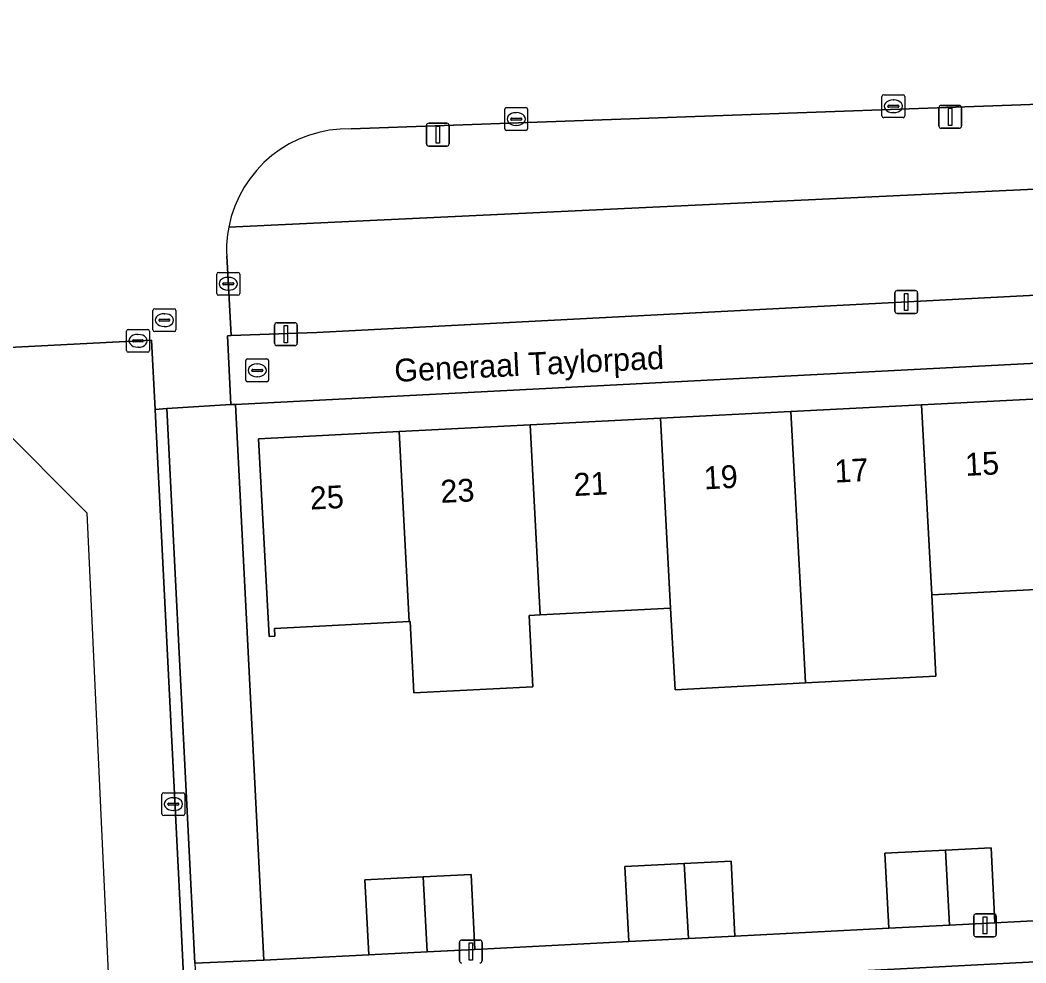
# Model space of a CAD drawing. Extents: x 161084 to 161928, y 385354 to 386522.
# Drawn here: x 161209.84 to 161253.88, y 386338.11 to 386379.39 of the extents above; entities that cross this region are included whole.
import ezdxf

# ---------------------------------------------------------------- set-up
doc = ezdxf.new("R2010")
doc.units = 0
for name, color, linetype in [('IMGEO_Brandkraan', 7, 'Continuous'), ('IMGEO_Erf', 7, 'Continuous'), ('IMGEO_Groenvoorziening', 7, 'Continuous'), ('IMGEO_Kolk', 7, 'Continuous'), ('IMGEO_Lichtmast', 7, 'Continuous'), ('IMGEO_Muur', 7, 'Continuous'), ('IMGEO_Openbare_ruimte_label', 7, 'Continuous'), ('IMGEO_Pand', 7, 'Continuous'), ('IMGEO_Pand_nummerreeks', 7, 'Continuous'), ('IMGEO_Pand_vergunning_verleend', 7, 'Continuous'), ('IMGEO_Rijbaan_lokaal_open', 7, 'Continuous'), ('IMGEO_Rioolput', 7, 'Continuous'), ('IMGEO_Voetpad_open', 7, 'Continuous')]:
    doc.layers.add(name, color=color, linetype=linetype)

msp = doc.modelspace()

# ---------------------------------------------------------------- linework, layer by layer
at = {"layer": 'IMGEO_Brandkraan'}
for p, q in [((161219.723, 386363.626), (161219.723, 386364.478)), ((161219.798, 386364.552), (161220.65, 386364.552)), ((161220.211, 386364.332), (161220.236, 386364.332)), ((161220.724, 386364.478), (161220.724, 386363.626)), ((161219.982, 386364.046), (161219.982, 386364.058)), ((161220.42, 386364.009), (161220.022, 386364.009)), ((161220.025, 386364.095), (161220.423, 386364.095)), ((161220.234, 386363.772), (161220.209, 386363.772)), ((161220.466, 386364.058), (161220.466, 386364.046)), ((161220.65, 386363.552), (161219.798, 386363.552))]:
    msp.add_line(p, q, dxfattribs=at)
for points in [[(161219.723, 386363.626), (161219.723, 386364.478)], [(161219.798, 386364.552), (161220.65, 386364.552)], [(161220.724, 386364.478), (161220.724, 386363.626)], [(161220.65, 386363.552), (161219.798, 386363.552)]]:
    msp.add_lwpolyline(points, dxfattribs=at)
for centre, radius, start, end in [((161219.8, 386364.476), 0.0765, 91.552, 178.448), ((161219.8, 386364.476), 0.0765, 91.552, 178.448), ((161220.648, 386364.476), 0.0765, 1.552, 88.448), ((161220.648, 386364.476), 0.0765, 1.552, 88.448), ((161220.022, 386364.055), 0.0403, 85.8775, 175.7526), ((161220.019, 386364.045), 0.0366, 178.938, 274.7102), ((161220.423, 386364.052), 0.043, 264.8664, 352.4533), ((161220.427, 386364.057), 0.0386, 1.7309, 96.639), ((161219.8, 386363.628), 0.0765, 181.552, 268.448), ((161219.8, 386363.628), 0.0765, 181.552, 268.448), ((161220.648, 386363.628), 0.0765, 271.552, 358.448), ((161220.648, 386363.628), 0.0765, 271.552, 358.448)]:
    msp.add_arc(centre, radius, start, end, dxfattribs=at)
for centre, major_axis, ratio, start_param, end_param in [((161220.21, 386364.052), (-0.387, 0.002), 0.722429, 4.712389, 7.853982), ((161220.235, 386364.052), (-0.39, 0.002), 0.717154, 1.570796, 4.712389)]:
    msp.add_ellipse(centre, major_axis=major_axis, ratio=ratio, start_param=start_param, end_param=end_param, dxfattribs=at)
at = {"layer": 'IMGEO_Erf'}
for points in [[(161297.66, 386366.605), (161219.272, 386362.552), (161219.768, 386352.861), (161220.517, 386338.22), (161225.111, 386338.456), (161224.943, 386341.742), (161227.492, 386341.873), (161229.587, 386341.98), (161229.755, 386338.694), (161236.496, 386339.04), (161236.328, 386342.326), (161238.927, 386342.459), (161240.972, 386342.564), (161241.14, 386339.278), (161247.882, 386339.624), (161247.714, 386342.91), (161250.36, 386343.046), (161252.357, 386343.148), (161252.525, 386339.862), (161259.267, 386340.208)], [(161255.48, 386354.518), (161249.762, 386354.224), (161249.945, 386350.665), (161244.233, 386350.371), (161238.519, 386350.065), (161238.327, 386353.636), (161232.609, 386353.343), (161232.131, 386353.319), (161232.291, 386350.197), (161227.079, 386349.93), (161226.919, 386353.051), (161226.872, 386353.049), (161220.98, 386352.745), (161220.997, 386352.413), (161220.743, 386352.399), (161220.281, 386361.061), (161226.445, 386361.377), (161232.182, 386361.671), (161237.88, 386361.962), (161243.598, 386362.255), (161249.316, 386362.548), (161255.034, 386362.841)]]:
    msp.add_lwpolyline(points, dxfattribs=at)
at = {"layer": 'IMGEO_Groenvoorziening'}
for points in [[(161218.976, 386370.317), (161257.043, 386372.116), (161256.92, 386375.802), (161224.335, 386374.627)], [(161218.886, 386369.064), (161219.084, 386365.58), (161222.827, 386365.711), (161254.036, 386367.337), (161257.198, 386367.486), (161257.043, 386372.116)], [(161257.043, 386372.116), (161218.976, 386370.317)], [(161217.726, 386321.804), (161217.633, 386324.019), (161216.866, 386340.29), (161215.819, 386361.139), (161215.759, 386362.344), (161215.591, 386365.376), (161196.008, 386364.361)]]:
    msp.add_lwpolyline(points, dxfattribs=at)
for centre, radius, start, end in [((161224.197, 386369.311), 5.317, 88.5176, 169.0987), ((161224.218, 386369.311), 5.338, 169.134, 182.6493)]:
    msp.add_arc(centre, radius, start, end, dxfattribs=at)
at = {"layer": 'IMGEO_Kolk'}
for p, q in [((161247.582, 386375.192), (161247.582, 386376.044)), ((161247.657, 386376.118), (161248.509, 386376.118)), ((161248.583, 386376.044), (161248.583, 386375.192)), ((161247.841, 386375.612), (161247.841, 386375.624)), ((161248.279, 386375.575), (161247.881, 386375.575)), ((161247.884, 386375.661), (161248.282, 386375.661)), ((161248.07, 386375.898), (161248.095, 386375.898)), ((161248.325, 386375.624), (161248.325, 386375.612)), ((161231.065, 386374.631), (161231.065, 386375.483)), ((161231.14, 386375.557), (161231.992, 386375.557)), ((161231.553, 386375.337), (161231.578, 386375.337)), ((161232.066, 386375.483), (161232.066, 386374.631)), ((161248.093, 386375.338), (161248.068, 386375.338)), ((161231.324, 386375.051), (161231.324, 386375.063)), ((161231.762, 386375.014), (161231.364, 386375.014)), ((161231.367, 386375.1), (161231.765, 386375.1)), ((161231.576, 386374.777), (161231.551, 386374.777)), ((161231.808, 386375.063), (161231.808, 386375.051)), ((161248.509, 386375.118), (161247.657, 386375.118)), ((161231.992, 386374.557), (161231.14, 386374.557)), ((161218.454, 386367.417), (161218.454, 386368.269)), ((161218.529, 386368.343), (161219.381, 386368.343)), ((161218.942, 386368.123), (161218.967, 386368.123)), ((161219.455, 386368.269), (161219.455, 386367.417)), ((161218.713, 386367.837), (161218.713, 386367.849)), ((161219.151, 386367.8), (161218.753, 386367.8)), ((161218.756, 386367.886), (161219.154, 386367.886)), ((161219.197, 386367.849), (161219.197, 386367.837)), ((161219.381, 386367.343), (161218.529, 386367.343)), ((161218.965, 386367.563), (161218.94, 386367.563)), ((161214.503, 386364.92), (161214.503, 386365.772)), ((161214.578, 386365.846), (161215.43, 386365.846)), ((161214.991, 386365.626), (161215.016, 386365.626)), ((161215.504, 386365.772), (161215.504, 386364.92)), ((161214.762, 386365.34), (161214.762, 386365.352)), ((161215.2, 386365.303), (161214.802, 386365.303)), ((161214.805, 386365.389), (161215.203, 386365.389)), ((161215.014, 386365.066), (161214.989, 386365.066)), ((161215.246, 386365.352), (161215.246, 386365.34)), ((161215.43, 386364.846), (161214.578, 386364.846)), ((161216.052, 386344.633), (161216.052, 386345.485)), ((161216.127, 386345.559), (161216.979, 386345.559)), ((161216.54, 386345.339), (161216.565, 386345.339)), ((161217.053, 386345.485), (161217.053, 386344.633)), ((161216.311, 386345.053), (161216.311, 386345.065)), ((161216.749, 386345.016), (161216.351, 386345.016)), ((161216.354, 386345.102), (161216.752, 386345.102)), ((161216.563, 386344.779), (161216.538, 386344.779)), ((161216.795, 386345.065), (161216.795, 386345.053)), ((161216.979, 386344.559), (161216.127, 386344.559))]:
    msp.add_line(p, q, dxfattribs=at)
for points in [[(161247.582, 386375.192), (161247.582, 386376.044)], [(161247.657, 386376.118), (161248.509, 386376.118)], [(161248.583, 386376.044), (161248.583, 386375.192)], [(161231.065, 386374.631), (161231.065, 386375.483)], [(161231.14, 386375.557), (161231.992, 386375.557)], [(161232.066, 386375.483), (161232.066, 386374.631)], [(161248.509, 386375.118), (161247.657, 386375.118)], [(161231.992, 386374.557), (161231.14, 386374.557)], [(161218.454, 386367.417), (161218.454, 386368.269)], [(161218.529, 386368.343), (161219.381, 386368.343)], [(161219.455, 386368.269), (161219.455, 386367.417)], [(161219.381, 386367.343), (161218.529, 386367.343)], [(161214.503, 386364.92), (161214.503, 386365.772)], [(161214.578, 386365.846), (161215.43, 386365.846)], [(161215.504, 386365.772), (161215.504, 386364.92)], [(161215.43, 386364.846), (161214.578, 386364.846)], [(161216.052, 386344.633), (161216.052, 386345.485)], [(161216.127, 386345.559), (161216.979, 386345.559)], [(161217.053, 386345.485), (161217.053, 386344.633)], [(161216.979, 386344.559), (161216.127, 386344.559)]]:
    msp.add_lwpolyline(points, dxfattribs=at)
for centre, radius, start, end in [((161247.659, 386376.042), 0.0765, 91.552, 178.448), ((161247.659, 386376.042), 0.0765, 91.552, 178.448), ((161248.507, 386376.042), 0.0765, 1.552, 88.448), ((161248.507, 386376.042), 0.0765, 1.552, 88.448), ((161247.881, 386375.621), 0.0403, 85.8775, 175.7526), ((161247.878, 386375.611), 0.0366, 178.938, 274.7102), ((161248.282, 386375.618), 0.043, 264.8664, 352.4533), ((161248.286, 386375.623), 0.0386, 1.7309, 96.639), ((161231.142, 386375.481), 0.0765, 91.552, 178.448), ((161231.142, 386375.481), 0.0765, 91.552, 178.448), ((161231.99, 386375.481), 0.0765, 1.552, 88.448), ((161231.99, 386375.481), 0.0765, 1.552, 88.448), ((161247.659, 386375.194), 0.0765, 181.552, 268.448), ((161247.659, 386375.194), 0.0765, 181.552, 268.448), ((161248.507, 386375.194), 0.0765, 271.552, 358.448), ((161248.507, 386375.194), 0.0765, 271.552, 358.448), ((161231.364, 386375.06), 0.0403, 85.8775, 175.7526), ((161231.361, 386375.05), 0.0366, 178.938, 274.7102), ((161231.765, 386375.057), 0.043, 264.8664, 352.4533), ((161231.769, 386375.062), 0.0386, 1.7309, 96.639), ((161231.142, 386374.633), 0.0765, 181.552, 268.448), ((161231.142, 386374.633), 0.0765, 181.552, 268.448), ((161231.99, 386374.633), 0.0765, 271.552, 358.448), ((161231.99, 386374.633), 0.0765, 271.552, 358.448), ((161218.531, 386368.267), 0.0765, 91.552, 178.448), ((161218.531, 386368.267), 0.0765, 91.552, 178.448), ((161219.379, 386368.267), 0.0765, 1.552, 88.448), ((161219.379, 386368.267), 0.0765, 1.552, 88.448), ((161218.753, 386367.846), 0.0403, 85.8775, 175.7526), ((161218.75, 386367.836), 0.0366, 178.938, 274.7102), ((161219.154, 386367.843), 0.043, 264.8664, 352.4533), ((161219.158, 386367.848), 0.0386, 1.7309, 96.639), ((161218.531, 386367.419), 0.0765, 181.552, 268.448), ((161218.531, 386367.419), 0.0765, 181.552, 268.448), ((161219.379, 386367.419), 0.0765, 271.552, 358.448), ((161219.379, 386367.419), 0.0765, 271.552, 358.448), ((161214.58, 386365.77), 0.0765, 91.552, 178.448), ((161214.58, 386365.77), 0.0765, 91.552, 178.448), ((161215.428, 386365.77), 0.0765, 1.552, 88.448), ((161215.428, 386365.77), 0.0765, 1.552, 88.448), ((161214.802, 386365.349), 0.0403, 85.8775, 175.7526), ((161214.799, 386365.339), 0.0366, 178.938, 274.7102), ((161215.203, 386365.346), 0.043, 264.8664, 352.4533), ((161215.207, 386365.351), 0.0386, 1.7309, 96.639), ((161214.58, 386364.922), 0.0765, 181.552, 268.448), ((161214.58, 386364.922), 0.0765, 181.552, 268.448), ((161215.428, 386364.922), 0.0765, 271.552, 358.448), ((161215.428, 386364.922), 0.0765, 271.552, 358.448), ((161216.129, 386345.483), 0.0765, 91.552, 178.448), ((161216.129, 386345.483), 0.0765, 91.552, 178.448), ((161216.977, 386345.483), 0.0765, 1.552, 88.448), ((161216.977, 386345.483), 0.0765, 1.552, 88.448), ((161216.351, 386345.062), 0.0403, 85.8775, 175.7526), ((161216.348, 386345.052), 0.0366, 178.938, 274.7102), ((161216.752, 386345.059), 0.043, 264.8664, 352.4533), ((161216.756, 386345.064), 0.0386, 1.7309, 96.639), ((161216.129, 386344.635), 0.0765, 181.552, 268.448), ((161216.129, 386344.635), 0.0765, 181.552, 268.448), ((161216.977, 386344.635), 0.0765, 271.552, 358.448), ((161216.977, 386344.635), 0.0765, 271.552, 358.448)]:
    msp.add_arc(centre, radius, start, end, dxfattribs=at)
for centre, major_axis, ratio, start_param, end_param in [((161248.069, 386375.618), (-0.387, 0.002), 0.722429, 4.712389, 7.853982), ((161248.094, 386375.618), (-0.39, 0.002), 0.717154, 1.570796, 4.712389), ((161231.552, 386375.057), (-0.387, 0.002), 0.722429, 4.712389, 7.853982), ((161231.577, 386375.057), (-0.39, 0.002), 0.717154, 1.570796, 4.712389), ((161218.941, 386367.843), (-0.387, 0.002), 0.722429, 4.712389, 7.853982), ((161218.966, 386367.843), (-0.39, 0.002), 0.717154, 1.570796, 4.712389), ((161214.99, 386365.346), (-0.387, 0.002), 0.722429, 4.712389, 7.853982), ((161215.015, 386365.346), (-0.39, 0.002), 0.717154, 1.570796, 4.712389), ((161216.539, 386345.059), (-0.387, 0.002), 0.722429, 4.712389, 7.853982), ((161216.564, 386345.059), (-0.39, 0.002), 0.717154, 1.570796, 4.712389)]:
    msp.add_ellipse(centre, major_axis=major_axis, ratio=ratio, start_param=start_param, end_param=end_param, dxfattribs=at)
at = {"layer": 'IMGEO_Lichtmast'}
for p, q in [((161250.177, 386375.657), (161250.967, 386375.657)), ((161250.967, 386375.657), (161250.177, 386375.657)), ((161250.077, 386374.757), (161250.077, 386375.557)), ((161250.077, 386375.557), (161250.077, 386374.757)), ((161251.067, 386375.557), (161251.067, 386374.757)), ((161251.067, 386374.757), (161251.067, 386375.557)), ((161227.635, 386373.976), (161227.635, 386374.776)), ((161227.635, 386374.776), (161227.635, 386373.976)), ((161227.735, 386374.876), (161228.525, 386374.876)), ((161228.525, 386374.876), (161227.735, 386374.876)), ((161228.625, 386374.776), (161228.625, 386373.976)), ((161228.625, 386373.976), (161228.625, 386374.776)), ((161250.967, 386374.657), (161250.177, 386374.657)), ((161250.177, 386374.657), (161250.967, 386374.657)), ((161228.525, 386373.876), (161227.735, 386373.876)), ((161227.735, 386373.876), (161228.525, 386373.876)), ((161248.152, 386366.646), (161248.152, 386367.446)), ((161248.152, 386367.446), (161248.152, 386366.646)), ((161248.252, 386367.546), (161249.042, 386367.546)), ((161249.042, 386367.546), (161248.252, 386367.546)), ((161249.142, 386367.446), (161249.142, 386366.646)), ((161249.142, 386366.646), (161249.142, 386367.446)), ((161249.042, 386366.546), (161248.252, 386366.546)), ((161248.252, 386366.546), (161249.042, 386366.546)), ((161220.986, 386365.239), (161220.986, 386366.039)), ((161220.986, 386366.039), (161220.986, 386365.239)), ((161221.086, 386366.139), (161221.876, 386366.139)), ((161221.876, 386366.139), (161221.086, 386366.139)), ((161221.976, 386366.039), (161221.976, 386365.239)), ((161221.976, 386365.239), (161221.976, 386366.039)), ((161221.876, 386365.139), (161221.086, 386365.139)), ((161221.086, 386365.139), (161221.876, 386365.139)), ((161251.598, 386339.352), (161251.598, 386340.152)), ((161251.598, 386340.152), (161251.598, 386339.352)), ((161251.698, 386340.252), (161252.488, 386340.252)), ((161252.488, 386340.252), (161251.698, 386340.252)), ((161252.588, 386340.152), (161252.588, 386339.352)), ((161252.588, 386339.352), (161252.588, 386340.152)), ((161229.178, 386339.107), (161229.968, 386339.107)), ((161229.968, 386339.107), (161229.178, 386339.107)), ((161252.488, 386339.252), (161251.698, 386339.252)), ((161251.698, 386339.252), (161252.488, 386339.252)), ((161229.078, 386338.207), (161229.078, 386339.007)), ((161229.078, 386339.007), (161229.078, 386338.207)), ((161230.068, 386339.007), (161230.068, 386338.207)), ((161230.068, 386338.207), (161230.068, 386339.007))]:
    msp.add_line(p, q, dxfattribs=at)
for points in [[(161250.497, 386375.532), (161250.647, 386375.532), (161250.647, 386374.782), (161250.497, 386374.782), (161250.497, 386375.532)], [(161228.055, 386374.751), (161228.205, 386374.751), (161228.205, 386374.001), (161228.055, 386374.001), (161228.055, 386374.751)], [(161248.572, 386367.421), (161248.722, 386367.421), (161248.722, 386366.671), (161248.572, 386366.671), (161248.572, 386367.421)], [(161221.406, 386366.014), (161221.556, 386366.014), (161221.556, 386365.264), (161221.406, 386365.264), (161221.406, 386366.014)], [(161252.018, 386340.127), (161252.168, 386340.127), (161252.168, 386339.377), (161252.018, 386339.377), (161252.018, 386340.127)], [(161229.498, 386338.982), (161229.648, 386338.982), (161229.648, 386338.232), (161229.498, 386338.232), (161229.498, 386338.982)]]:
    msp.add_lwpolyline(points, dxfattribs=at)
for centre, start, end in [((161250.177, 386375.557), 90, 180), ((161250.177, 386375.557), 90, 180), ((161250.967, 386375.557), 0, 90), ((161250.967, 386375.557), 360, 90), ((161227.735, 386374.776), 90, 180), ((161227.735, 386374.776), 90, 180), ((161228.525, 386374.776), 0, 90), ((161228.525, 386374.776), 360, 90), ((161250.177, 386374.757), 180, 270), ((161250.177, 386374.757), 180, 270), ((161250.967, 386374.757), 270, 0), ((161250.967, 386374.757), 270, 0), ((161227.735, 386373.976), 180, 270), ((161227.735, 386373.976), 180, 270), ((161228.525, 386373.976), 270, 0), ((161228.525, 386373.976), 270, 0), ((161248.252, 386367.446), 90, 180), ((161248.252, 386367.446), 90, 180), ((161249.042, 386367.446), 0, 90), ((161249.042, 386367.446), 360, 90), ((161248.252, 386366.646), 180, 270), ((161248.252, 386366.646), 180, 270), ((161249.042, 386366.646), 270, 0), ((161249.042, 386366.646), 270, 0), ((161221.086, 386366.039), 90, 180), ((161221.086, 386366.039), 90, 180), ((161221.876, 386366.039), 0, 90), ((161221.876, 386366.039), 360, 90), ((161221.086, 386365.239), 180, 270), ((161221.086, 386365.239), 180, 270), ((161221.876, 386365.239), 270, 0), ((161221.876, 386365.239), 270, 0), ((161251.698, 386340.152), 90, 180), ((161251.698, 386340.152), 90, 180), ((161252.488, 386340.152), 0, 90), ((161252.488, 386340.152), 360, 90), ((161229.178, 386339.007), 90, 180), ((161229.178, 386339.007), 90, 180), ((161229.968, 386339.007), 0, 90), ((161229.968, 386339.007), 360, 90), ((161251.698, 386339.352), 180, 270), ((161251.698, 386339.352), 180, 270), ((161252.488, 386339.352), 270, 0), ((161252.488, 386339.352), 270, 0), ((161229.178, 386338.207), 180, 270), ((161229.178, 386338.207), 180, 270), ((161229.968, 386338.207), 270, 0), ((161229.968, 386338.207), 270, 0)]:
    msp.add_arc(centre, 0.1, start, end, dxfattribs=at)
at = {"layer": 'IMGEO_Muur'}
msp.add_lwpolyline([(161219.768, 386352.861), (161220.517, 386338.22)], dxfattribs=at)
at = {"layer": 'IMGEO_Pand'}
for points in [[(161255.034, 386362.841), (161249.316, 386362.548), (161249.762, 386354.224), (161255.48, 386354.518)], [(161249.316, 386362.548), (161243.598, 386362.255), (161244.042, 386353.93), (161244.233, 386350.371), (161249.945, 386350.665), (161249.762, 386354.224)], [(161237.88, 386361.962), (161232.182, 386361.671), (161232.609, 386353.343), (161238.327, 386353.636)], [(161243.598, 386362.255), (161237.88, 386361.962), (161238.327, 386353.636), (161238.519, 386350.065), (161244.233, 386350.371), (161244.042, 386353.93)], [(161232.182, 386361.671), (161226.445, 386361.377), (161226.872, 386353.049), (161226.919, 386353.051), (161227.079, 386349.93), (161232.291, 386350.197), (161232.131, 386353.319), (161232.609, 386353.343)], [(161226.445, 386361.377), (161220.281, 386361.061), (161220.743, 386352.399), (161220.997, 386352.413), (161220.98, 386352.745), (161226.872, 386353.049)], [(161250.536, 386339.76), (161250.36, 386343.046), (161247.714, 386342.91), (161247.882, 386339.624)], [(161252.525, 386339.862), (161252.357, 386343.148), (161250.36, 386343.046), (161250.536, 386339.76)], [(161241.14, 386339.278), (161240.972, 386342.564), (161238.927, 386342.459), (161239.103, 386339.174)], [(161239.103, 386339.174), (161238.927, 386342.459), (161236.328, 386342.326), (161236.496, 386339.04)], [(161227.668, 386338.587), (161227.492, 386341.873), (161224.943, 386341.742), (161225.111, 386338.456)], [(161229.755, 386338.694), (161229.587, 386341.98), (161227.492, 386341.873), (161227.668, 386338.587)]]:
    msp.add_lwpolyline(points, close=True, dxfattribs=at)
at = {"layer": 'IMGEO_Pand_vergunning_verleend'}
msp.add_lwpolyline([(161162.586, 386315.544), (161208.818, 386361.75), (161212.756, 386357.81), (161214.729, 386315.316), (161165.582, 386312.547)], close=True, dxfattribs=at)
at = {"layer": 'IMGEO_Rijbaan_lokaal_open'}
for points in [[(161224.335, 386374.627), (161256.92, 386375.802), (161258.117, 386375.838), (161298.54, 386377.316), (161299.74, 386377.342), (161331.322, 386378.549), (161330.132, 386384.464)], [(161196.008, 386364.361), (161215.591, 386365.376), (161215.759, 386362.344), (161216.265, 386362.376), (161219.072, 386362.551), (161218.924, 386365.56), (161219.084, 386365.58), (161218.886, 386369.064)], [(161226.38, 386307.443), (161225.201, 386330.697), (161226.846, 386332.546), (161231.4, 386332.758), (161242.828, 386333.355), (161256.094, 386334.027), (161273.568, 386334.944), (161282.622, 386335.417), (161299.775, 386336.301), (161308.518, 386336.762), (161325.682, 386337.642), (161334.423, 386338.114), (161345.894, 386338.714), (161349.931, 386338.931), (161351.871, 386337.207), (161351.586, 386343.221), (161248.97, 386337.876), (161221.218, 386336.44), (161220.071, 386335.172), (161220.169, 386333.062), (161221.774, 386302.139)]]:
    msp.add_lwpolyline(points, dxfattribs=at)
for centre, radius, start, end in [((161224.197, 386369.311), 5.317, 88.5176, 169.0987), ((161224.218, 386369.311), 5.338, 169.134, 182.6493)]:
    msp.add_arc(centre, radius, start, end, dxfattribs=at)
at = {"layer": 'IMGEO_Rioolput'}
for p, q in [((161215.659, 386365.825), (161215.659, 386366.677)), ((161215.734, 386366.751), (161216.586, 386366.751)), ((161216.147, 386366.531), (161216.172, 386366.531)), ((161216.66, 386366.677), (161216.66, 386365.825)), ((161215.918, 386366.245), (161215.918, 386366.257)), ((161216.356, 386366.208), (161215.958, 386366.208)), ((161215.961, 386366.294), (161216.359, 386366.294)), ((161216.17, 386365.971), (161216.145, 386365.971)), ((161216.402, 386366.257), (161216.402, 386366.245)), ((161216.586, 386365.751), (161215.734, 386365.751))]:
    msp.add_line(p, q, dxfattribs=at)
for points in [[(161215.659, 386365.825), (161215.659, 386366.677)], [(161215.734, 386366.751), (161216.586, 386366.751)], [(161216.66, 386366.677), (161216.66, 386365.825)], [(161216.586, 386365.751), (161215.734, 386365.751)]]:
    msp.add_lwpolyline(points, dxfattribs=at)
for centre, radius, start, end in [((161215.736, 386366.675), 0.0765, 91.552, 178.448), ((161215.736, 386366.675), 0.0765, 91.552, 178.448), ((161216.584, 386366.675), 0.0765, 1.552, 88.448), ((161216.584, 386366.675), 0.0765, 1.552, 88.448), ((161215.958, 386366.254), 0.0403, 85.8775, 175.7526), ((161215.955, 386366.244), 0.0366, 178.938, 274.7102), ((161216.359, 386366.251), 0.043, 264.8664, 352.4533), ((161216.363, 386366.256), 0.0386, 1.7309, 96.639), ((161215.736, 386365.827), 0.0765, 181.552, 268.448), ((161215.736, 386365.827), 0.0765, 181.552, 268.448), ((161216.584, 386365.827), 0.0765, 271.552, 358.448), ((161216.584, 386365.827), 0.0765, 271.552, 358.448)]:
    msp.add_arc(centre, radius, start, end, dxfattribs=at)
for centre, major_axis, ratio, start_param, end_param in [((161216.146, 386366.251), (-0.387, 0.002), 0.722429, 4.712389, 7.853982), ((161216.171, 386366.251), (-0.39, 0.002), 0.717154, 1.570796, 4.712389)]:
    msp.add_ellipse(centre, major_axis=major_axis, ratio=ratio, start_param=start_param, end_param=end_param, dxfattribs=at)
at = {"layer": 'IMGEO_Voetpad_open'}
for points in [[(161300.102, 386369.749), (161298.817, 386369.638), (161293.395, 386369.369), (161261.304, 386367.704), (161258.407, 386367.555), (161257.198, 386367.486), (161254.036, 386367.337), (161222.827, 386365.711), (161219.084, 386365.58), (161218.924, 386365.56), (161219.072, 386362.551), (161219.272, 386362.552), (161297.66, 386366.605), (161297.831, 386363.074), (161298.31, 386353.499), (161298.663, 386345.523), (161298.819, 386342.236), (161304.817, 386342.596)], [(161217.493, 386338.09), (161216.265, 386362.376), (161215.759, 386362.344), (161215.819, 386361.139), (161216.866, 386340.29), (161217.633, 386324.019), (161217.726, 386321.804), (161218.169, 386312.881)], [(161259.267, 386340.208), (161252.525, 386339.862), (161250.536, 386339.76), (161247.882, 386339.624), (161241.14, 386339.278), (161239.103, 386339.174), (161236.496, 386339.04), (161229.755, 386338.694), (161227.668, 386338.587), (161225.111, 386338.456), (161220.517, 386338.22), (161217.493, 386338.09), (161217.754, 386332.939), (161220.169, 386333.062), (161220.071, 386335.172), (161221.218, 386336.44), (161248.97, 386337.876), (161351.586, 386343.221)]]:
    msp.add_lwpolyline(points, dxfattribs=at)
msp.add_lwpolyline([(161219.768, 386352.861), (161219.272, 386362.552), (161219.072, 386362.551), (161216.265, 386362.376), (161217.493, 386338.09), (161220.517, 386338.22)], close=True, dxfattribs=at)

# ---------------------------------------------------------------- texts
at = {"layer": 'IMGEO_Openbare_ruimte_label'}
msp.add_text('Generaal Taylorpad', height=1, rotation=2.8081, dxfattribs=at).set_placement((161226.251, 386363.544))
at = {"layer": 'IMGEO_Pand_nummerreeks'}
for s, p in [('17', (161245.527, 386359.134)), ('15', (161251.248, 386359.428)), ('19', (161239.806, 386358.84)), ('23', (161228.273, 386358.247)), ('21', (161234.107, 386358.547)), ('25', (161222.552, 386357.954))]:
    msp.add_text(s, height=1, rotation=2.9393, dxfattribs=at).set_placement(p)

doc.saveas('drawing.dxf')
